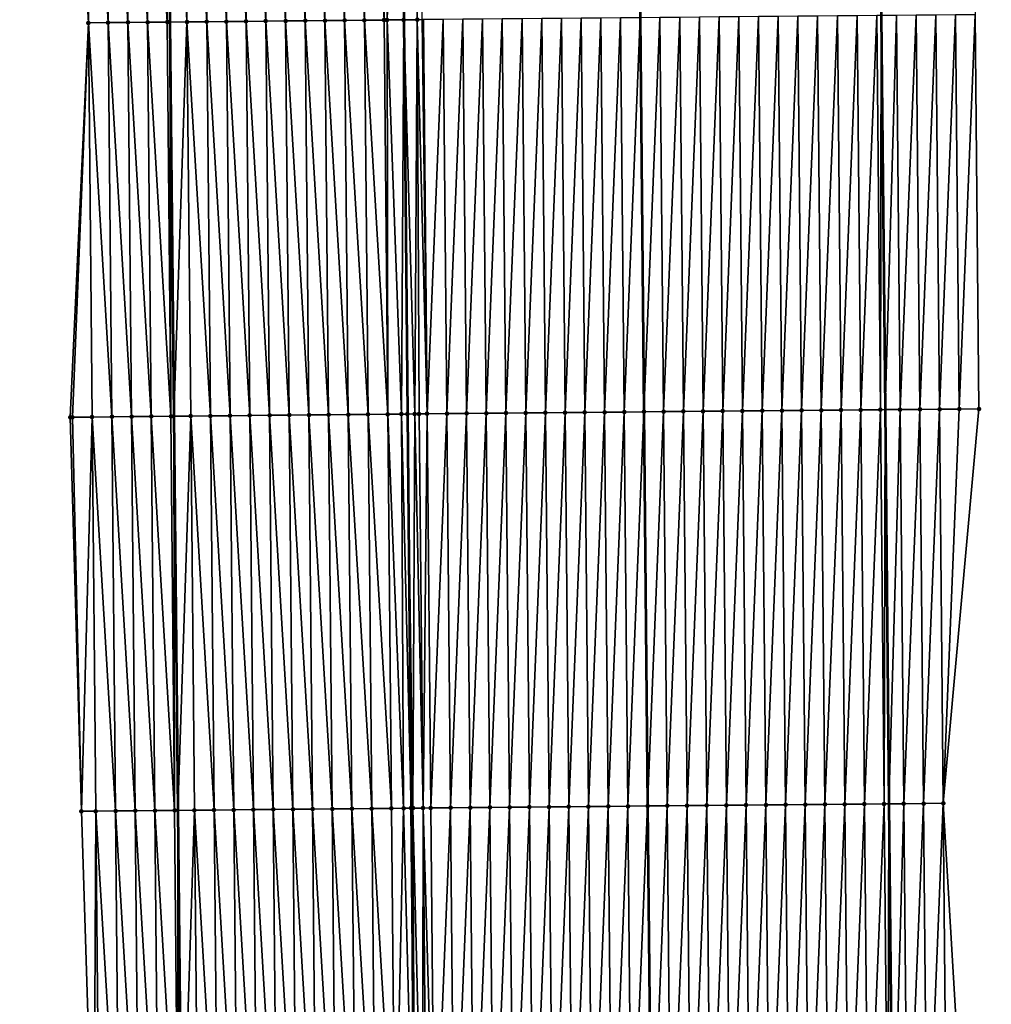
# Model space of a CAD drawing. Header units: feet. Extents: x 2010743 to 2022806, y 818705 to 837694.
# Tile 413 of 531: x 2011429 to 2011478, y 833043 to 833093. Entities that reach past the tile are written whole.
import ezdxf

# ---------------------------------------------------------------- set-up
doc = ezdxf.new("R2010")
doc.units = ezdxf.units.FT
doc.header["$MEASUREMENT"] = 0
for name, color, linetype, lineweight in [('EP_Travel Lane', 172, 'Continuous', 53), ('Road Shots', 141, 'Continuous', 100), ('STRIPING', 60, 'Continuous', 53)]:
    doc.layers.add(name, color=color, linetype=linetype, lineweight=lineweight)
doc.layers.add('I-77-MM17-21_NB-Surface-Border', color=7, linetype='Continuous')
doc.layers.add('I-77-MM17-21_NB-Surface-TIN', color=7, linetype='Continuous')

msp = doc.modelspace()

# ---------------------------------------------------------------- linework, layer by layer
at = {"layer": 'EP_Travel Lane'}
for points in [[(2011470.49, 833293.34, 292.963), (2011470.699, 833273.342, 293.131), (2011470.908, 833253.344, 293.339), (2011471.117, 833233.347, 293.592), (2011471.326, 833213.349, 293.839), (2011471.534, 833193.32, 294.066), (2011471.734, 833173.322, 294.295), (2011471.935, 833153.325, 294.54), (2011472.135, 833133.328, 294.822), (2011472.336, 833113.33, 295.092), (2011472.536, 833093.334, 295.417), (2011472.737, 833073.338, 295.752), (2011472.937, 833053.342, 296.093), (2011473.138, 833033.346, 296.435)], [(2011434.402, 833292.959, 293.292), (2011434.611, 833272.961, 293.432), (2011434.82, 833252.963, 293.639), (2011435.029, 833232.965, 293.875), (2011435.239, 833212.968, 294.131), (2011435.446, 833192.987, 294.363), (2011435.646, 833172.99, 294.628), (2011435.847, 833152.993, 294.879), (2011436.047, 833132.995, 295.14), (2011436.247, 833112.999, 295.433), (2011436.448, 833093.002, 295.728), (2011436.648, 833073.005, 296.049), (2011436.849, 833053.008, 296.345), (2011437.049, 833033.012, 296.684)]]:
    msp.add_polyline3d(points, dxfattribs=at)
at = {"layer": 'I-77-MM17-21_NB-Surface-Border', "color": 3, "linetype": 'Continuous', "lineweight": -3}
for points in [[(2011474.323, 833293.38, 292.814), (2011474.535, 833273.382, 292.978), (2011474.748, 833253.384, 293.194), (2011474.961, 833233.386, 293.438), (2011476.174, 833213.399, 293.62), (2011476.382, 833193.362, 293.874), (2011477.568, 833173.373, 294.065), (2011477.755, 833153.375, 294.289), (2011477.942, 833133.378, 294.563), (2011478.129, 833113.381, 294.848), (2011477.315, 833093.376, 295.212), (2011477.502, 833073.38, 295.566), (2011475.689, 833053.366, 295.982), (2011476.876, 833033.379, 296.31)], [(2011432.593, 833032.969, 296.561), (2011431.957, 833052.961, 296.226), (2011431.392, 833072.954, 295.91), (2011432.317, 833092.962, 295.628), (2011431.131, 833112.949, 295.299), (2011430.944, 833132.946, 295.021), (2011430.757, 833152.943, 294.756), (2011430.57, 833172.941, 294.496), (2011430.384, 833192.938, 294.233), (2011429.279, 833212.903, 293.96), (2011429.417, 833232.904, 293.721), (2011429.718, 833252.908, 293.51), (2011429.457, 833272.905, 293.298), (2011428.829, 833292.899, 293.151)]]:
    msp.add_polyline3d(points, dxfattribs=at)
at = {"layer": 'I-77-MM17-21_NB-Surface-TIN', "color": 128, "linetype": 'Continuous', "lineweight": -3}
for points in [[(2011432.317, 833092.962, 295.628), (2011432.131, 833112.959, 295.332), (2011431.131, 833112.949, 295.299)], [(2011433.317, 833092.972, 295.667), (2011433.131, 833112.968, 295.364), (2011432.131, 833112.959, 295.332)], [(2011433.317, 833092.972, 295.667), (2011432.131, 833112.959, 295.332), (2011432.317, 833092.962, 295.628)], [(2011434.317, 833092.981, 295.691), (2011434.131, 833112.978, 295.385), (2011433.131, 833112.968, 295.364)], [(2011433.317, 833092.972, 295.667), (2011434.317, 833092.981, 295.691), (2011433.131, 833112.968, 295.364)], [(2011435.317, 833092.991, 295.722), (2011435.13, 833112.988, 295.425), (2011434.131, 833112.978, 295.385)], [(2011434.317, 833092.981, 295.691), (2011435.317, 833092.991, 295.722), (2011434.131, 833112.978, 295.385)], [(2011436.317, 833093, 295.725), (2011436.13, 833112.997, 295.43), (2011435.13, 833112.988, 295.425)], [(2011435.317, 833092.991, 295.722), (2011436.317, 833093, 295.725), (2011435.13, 833112.988, 295.425)], [(2011436.317, 833093, 295.725), (2011436.247, 833112.999, 295.433), (2011436.13, 833112.997, 295.43)], [(2011436.571, 833113.002, 295.44), (2011436.247, 833112.999, 295.433), (2011436.448, 833093.002, 295.728)], [(2011436.317, 833093, 295.725), (2011436.448, 833093.002, 295.728), (2011436.247, 833112.999, 295.433)], [(2011437.317, 833093.01, 295.748), (2011436.571, 833113.002, 295.44), (2011436.448, 833093.002, 295.728)], [(2011437.317, 833093.01, 295.748), (2011437.13, 833113.007, 295.454), (2011436.571, 833113.002, 295.44)], [(2011438.317, 833093.02, 295.766), (2011438.13, 833113.017, 295.477), (2011437.13, 833113.007, 295.454)], [(2011437.317, 833093.01, 295.748), (2011438.317, 833093.02, 295.766), (2011437.13, 833113.007, 295.454)], [(2011439.317, 833093.029, 295.779), (2011439.13, 833113.026, 295.491), (2011438.13, 833113.017, 295.477)], [(2011438.317, 833093.02, 295.766), (2011439.317, 833093.029, 295.779), (2011438.13, 833113.017, 295.477)], [(2011440.317, 833093.039, 295.794), (2011440.13, 833113.036, 295.503), (2011439.13, 833113.026, 295.491)], [(2011439.317, 833093.029, 295.779), (2011440.317, 833093.039, 295.794), (2011439.13, 833113.026, 295.491)], [(2011441.317, 833093.048, 295.804), (2011441.13, 833113.045, 295.513), (2011440.13, 833113.036, 295.503)], [(2011440.317, 833093.039, 295.794), (2011441.317, 833093.048, 295.804), (2011440.13, 833113.036, 295.503)], [(2011442.317, 833093.058, 295.814), (2011442.13, 833113.055, 295.522), (2011441.13, 833113.045, 295.513)], [(2011441.317, 833093.048, 295.804), (2011442.317, 833093.058, 295.814), (2011441.13, 833113.045, 295.513)], [(2011443.317, 833093.067, 295.822), (2011443.13, 833113.064, 295.531), (2011442.13, 833113.055, 295.522)], [(2011442.317, 833093.058, 295.814), (2011443.317, 833093.067, 295.822), (2011442.13, 833113.055, 295.522)], [(2011444.317, 833093.077, 295.833), (2011444.13, 833113.074, 295.541), (2011443.13, 833113.064, 295.531)], [(2011443.317, 833093.067, 295.822), (2011444.317, 833093.077, 295.833), (2011443.13, 833113.064, 295.531)], [(2011445.317, 833093.086, 295.848), (2011445.13, 833113.083, 295.555), (2011444.13, 833113.074, 295.541)], [(2011444.317, 833093.077, 295.833), (2011445.317, 833093.086, 295.848), (2011444.13, 833113.074, 295.541)], [(2011446.317, 833093.096, 295.862), (2011446.13, 833113.093, 295.57), (2011445.13, 833113.083, 295.555)], [(2011445.317, 833093.086, 295.848), (2011446.317, 833093.096, 295.862), (2011445.13, 833113.083, 295.555)], [(2011447.317, 833093.106, 295.887), (2011447.13, 833113.102, 295.586), (2011446.13, 833113.093, 295.57)], [(2011446.317, 833093.096, 295.862), (2011447.317, 833093.106, 295.887), (2011446.13, 833113.093, 295.57)], [(2011447.466, 833093.107, 295.889), (2011448.13, 833113.112, 295.593), (2011447.13, 833113.102, 295.586)], [(2011447.317, 833093.106, 295.887), (2011447.466, 833093.107, 295.889), (2011447.13, 833113.102, 295.586)], [(2011447.466, 833093.107, 295.889), (2011448.317, 833093.115, 295.89), (2011448.13, 833113.112, 295.593)], [(2011448.651, 833113.117, 295.6), (2011448.13, 833113.112, 295.593), (2011448.317, 833093.115, 295.89)], [(2011448.997, 833093.121, 295.892), (2011448.651, 833113.117, 295.6), (2011448.317, 833093.115, 295.89)], [(2011448.997, 833093.121, 295.892), (2011448.818, 833113.118, 295.599), (2011448.651, 833113.117, 295.6)], [(2011448.997, 833093.121, 295.892), (2011449.252, 833093.124, 295.891), (2011448.818, 833113.118, 295.599)], [(2011431.504, 833072.955, 295.913), (2011432.317, 833092.962, 295.628), (2011431.392, 833072.954, 295.91)], [(2011431.504, 833072.955, 295.913), (2011432.504, 833072.965, 295.943), (2011432.317, 833092.962, 295.628)], [(2011433.504, 833072.975, 295.98), (2011433.317, 833092.972, 295.667), (2011432.317, 833092.962, 295.628)], [(2011432.504, 833072.965, 295.943), (2011433.504, 833072.975, 295.98), (2011432.317, 833092.962, 295.628)], [(2011434.504, 833072.985, 296.007), (2011434.317, 833092.981, 295.691), (2011433.317, 833092.972, 295.667)], [(2011433.504, 833072.975, 295.98), (2011434.504, 833072.985, 296.007), (2011433.317, 833092.972, 295.667)], [(2011435.504, 833072.994, 296.036), (2011435.317, 833092.991, 295.722), (2011434.317, 833092.981, 295.691)], [(2011434.504, 833072.985, 296.007), (2011435.504, 833072.994, 296.036), (2011434.317, 833092.981, 295.691)], [(2011436.504, 833073.004, 296.047), (2011436.317, 833093, 295.725), (2011435.317, 833092.991, 295.722)], [(2011435.504, 833072.994, 296.036), (2011436.504, 833073.004, 296.047), (2011435.317, 833092.991, 295.722)], [(2011436.504, 833073.004, 296.047), (2011436.448, 833093.002, 295.728), (2011436.317, 833093, 295.725)], [(2011437.317, 833093.01, 295.748), (2011436.448, 833093.002, 295.728), (2011436.648, 833073.005, 296.049)], [(2011436.504, 833073.004, 296.047), (2011436.648, 833073.005, 296.049), (2011436.448, 833093.002, 295.728)], [(2011437.504, 833073.013, 296.061), (2011437.317, 833093.01, 295.748), (2011436.648, 833073.005, 296.049)], [(2011438.504, 833073.023, 296.083), (2011438.317, 833093.02, 295.766), (2011437.317, 833093.01, 295.748)], [(2011437.504, 833073.013, 296.061), (2011438.504, 833073.023, 296.083), (2011437.317, 833093.01, 295.748)], [(2011439.504, 833073.033, 296.099), (2011439.317, 833093.029, 295.779), (2011438.317, 833093.02, 295.766)], [(2011438.504, 833073.023, 296.083), (2011439.504, 833073.033, 296.099), (2011438.317, 833093.02, 295.766)], [(2011440.504, 833073.042, 296.113), (2011440.317, 833093.039, 295.794), (2011439.317, 833093.029, 295.779)], [(2011439.504, 833073.033, 296.099), (2011440.504, 833073.042, 296.113), (2011439.317, 833093.029, 295.779)], [(2011441.504, 833073.052, 296.124), (2011441.317, 833093.048, 295.804), (2011440.317, 833093.039, 295.794)], [(2011440.504, 833073.042, 296.113), (2011441.504, 833073.052, 296.124), (2011440.317, 833093.039, 295.794)], [(2011442.504, 833073.061, 296.135), (2011442.317, 833093.058, 295.814), (2011441.317, 833093.048, 295.804)], [(2011441.504, 833073.052, 296.124), (2011442.504, 833073.061, 296.135), (2011441.317, 833093.048, 295.804)], [(2011443.504, 833073.071, 296.143), (2011443.317, 833093.067, 295.822), (2011442.317, 833093.058, 295.814)], [(2011442.504, 833073.061, 296.135), (2011443.504, 833073.071, 296.143), (2011442.317, 833093.058, 295.814)], [(2011444.504, 833073.08, 296.154), (2011444.317, 833093.077, 295.833), (2011443.317, 833093.067, 295.822)], [(2011443.504, 833073.071, 296.143), (2011444.504, 833073.08, 296.154), (2011443.317, 833093.067, 295.822)], [(2011445.503, 833073.09, 296.166), (2011445.317, 833093.086, 295.848), (2011444.317, 833093.077, 295.833)], [(2011444.504, 833073.08, 296.154), (2011445.503, 833073.09, 296.166), (2011444.317, 833093.077, 295.833)], [(2011446.503, 833073.099, 296.186), (2011446.317, 833093.096, 295.862), (2011445.317, 833093.086, 295.848)], [(2011445.503, 833073.09, 296.166), (2011446.503, 833073.099, 296.186), (2011445.317, 833093.086, 295.848)], [(2011447.503, 833073.109, 296.201), (2011447.317, 833093.106, 295.887), (2011446.317, 833093.096, 295.862)], [(2011446.503, 833073.099, 296.186), (2011447.503, 833073.109, 296.201), (2011446.317, 833093.096, 295.862)], [(2011447.503, 833073.109, 296.201), (2011447.466, 833093.107, 295.889), (2011447.317, 833093.106, 295.887)], [(2011448.194, 833073.115, 296.206), (2011448.317, 833093.115, 295.89), (2011447.466, 833093.107, 295.889)], [(2011447.503, 833073.109, 296.201), (2011448.194, 833073.115, 296.206), (2011447.466, 833093.107, 295.889)], [(2011448.194, 833073.115, 296.206), (2011448.503, 833073.118, 296.208), (2011448.317, 833093.115, 295.89)], [(2011448.875, 833073.122, 296.21), (2011448.997, 833093.121, 295.892), (2011448.317, 833093.115, 295.89)], [(2011448.875, 833073.122, 296.21), (2011448.317, 833093.115, 295.89), (2011448.503, 833073.118, 296.208)], [(2011448.875, 833073.122, 296.21), (2011449.096, 833073.124, 296.209), (2011448.997, 833093.121, 295.892)], [(2011449.503, 833073.128, 296.205), (2011449.252, 833093.124, 295.891), (2011448.997, 833093.121, 295.892)], [(2011449.096, 833073.124, 296.209), (2011449.503, 833073.128, 296.205), (2011448.997, 833093.121, 295.892)], [(2011449.503, 833073.128, 296.205), (2011449.317, 833093.124, 295.89), (2011449.252, 833093.124, 295.891)], [(2011449.503, 833073.128, 296.205), (2011450.317, 833093.133, 295.871), (2011449.317, 833093.124, 295.89)], [(2011449.503, 833073.128, 296.205), (2011450.503, 833073.137, 296.189), (2011450.317, 833093.133, 295.871)], [(2011450.503, 833073.137, 296.189), (2011451.316, 833093.142, 295.851), (2011450.317, 833093.133, 295.871)], [(2011450.503, 833073.137, 296.189), (2011451.503, 833073.146, 296.169), (2011451.316, 833093.142, 295.851)], [(2011451.503, 833073.146, 296.169), (2011452.316, 833093.151, 295.835), (2011451.316, 833093.142, 295.851)], [(2011451.503, 833073.146, 296.169), (2011452.503, 833073.155, 296.15), (2011452.316, 833093.151, 295.835)], [(2011452.503, 833073.155, 296.15), (2011453.316, 833093.161, 295.814), (2011452.316, 833093.151, 295.835)], [(2011452.503, 833073.155, 296.15), (2011453.503, 833073.164, 296.132), (2011453.316, 833093.161, 295.814)], [(2011453.503, 833073.164, 296.132), (2011454.316, 833093.17, 295.798), (2011453.316, 833093.161, 295.814)], [(2011453.503, 833073.164, 296.132), (2011454.503, 833073.173, 296.114), (2011454.316, 833093.17, 295.798)], [(2011454.503, 833073.173, 296.114), (2011455.316, 833093.179, 295.776), (2011454.316, 833093.17, 295.798)], [(2011454.503, 833073.173, 296.114), (2011455.503, 833073.182, 296.096), (2011455.316, 833093.179, 295.776)], [(2011455.503, 833073.182, 296.096), (2011456.316, 833093.188, 295.758), (2011455.316, 833093.179, 295.776)], [(2011455.503, 833073.182, 296.096), (2011456.503, 833073.191, 296.077), (2011456.316, 833093.188, 295.758)], [(2011456.503, 833073.191, 296.077), (2011457.316, 833093.197, 295.742), (2011456.316, 833093.188, 295.758)], [(2011456.503, 833073.191, 296.077), (2011457.503, 833073.2, 296.06), (2011457.316, 833093.197, 295.742)], [(2011457.503, 833073.2, 296.06), (2011458.316, 833093.206, 295.729), (2011457.316, 833093.197, 295.742)], [(2011457.503, 833073.2, 296.06), (2011458.503, 833073.209, 296.049), (2011458.316, 833093.206, 295.729)], [(2011458.503, 833073.209, 296.049), (2011459.316, 833093.215, 295.721), (2011458.316, 833093.206, 295.729)], [(2011458.503, 833073.209, 296.049), (2011459.503, 833073.219, 296.037), (2011459.316, 833093.215, 295.721)], [(2011459.503, 833073.219, 296.037), (2011460.312, 833093.224, 295.703), (2011459.316, 833093.215, 295.721)], [(2011459.503, 833073.219, 296.037), (2011460.501, 833073.228, 296.018), (2011460.312, 833093.224, 295.703)], [(2011460.316, 833093.224, 295.703), (2011460.312, 833093.224, 295.703), (2011460.501, 833073.228, 296.018)], [(2011460.503, 833073.228, 296.018), (2011461.316, 833093.233, 295.686), (2011460.316, 833093.224, 295.703)], [(2011460.503, 833073.228, 296.018), (2011460.316, 833093.224, 295.703), (2011460.501, 833073.228, 296.018)], [(2011460.503, 833073.228, 296.018), (2011461.503, 833073.237, 296.007), (2011461.316, 833093.233, 295.686)], [(2011461.503, 833073.237, 296.007), (2011462.316, 833093.242, 295.654), (2011461.316, 833093.233, 295.686)], [(2011461.503, 833073.237, 296.007), (2011462.503, 833073.246, 295.982), (2011462.316, 833093.242, 295.654)], [(2011462.316, 833093.242, 295.654), (2011462.503, 833073.246, 295.982), (2011463.316, 833093.251, 295.629)], [(2011463.503, 833073.255, 295.961), (2011463.316, 833093.251, 295.629), (2011462.503, 833073.246, 295.982)], [(2011463.503, 833073.255, 295.961), (2011464.316, 833093.26, 295.608), (2011463.316, 833093.251, 295.629)], [(2011463.503, 833073.255, 295.961), (2011464.503, 833073.264, 295.94), (2011464.316, 833093.26, 295.608)], [(2011464.503, 833073.264, 295.94), (2011465.316, 833093.269, 295.585), (2011464.316, 833093.26, 295.608)], [(2011464.503, 833073.264, 295.94), (2011465.503, 833073.273, 295.917), (2011465.316, 833093.269, 295.585)], [(2011465.503, 833073.273, 295.917), (2011466.316, 833093.278, 295.566), (2011465.316, 833093.269, 295.585)], [(2011465.503, 833073.273, 295.917), (2011466.503, 833073.282, 295.897), (2011466.316, 833093.278, 295.566)], [(2011466.503, 833073.282, 295.897), (2011467.316, 833093.287, 295.547), (2011466.316, 833093.278, 295.566)], [(2011466.503, 833073.282, 295.897), (2011467.503, 833073.291, 295.881), (2011467.316, 833093.287, 295.547)], [(2011467.503, 833073.291, 295.881), (2011468.316, 833093.296, 295.527), (2011467.316, 833093.287, 295.547)], [(2011467.503, 833073.291, 295.881), (2011468.503, 833073.3, 295.865), (2011468.316, 833093.296, 295.527)], [(2011468.503, 833073.3, 295.865), (2011469.316, 833093.305, 295.509), (2011468.316, 833093.296, 295.527)], [(2011468.503, 833073.3, 295.865), (2011469.502, 833073.309, 295.845), (2011469.316, 833093.305, 295.509)], [(2011469.502, 833073.309, 295.845), (2011470.316, 833093.314, 295.489), (2011469.316, 833093.305, 295.509)], [(2011469.502, 833073.309, 295.845), (2011470.502, 833073.318, 295.821), (2011470.316, 833093.314, 295.489)], [(2011470.502, 833073.318, 295.821), (2011471.316, 833093.323, 295.463), (2011470.316, 833093.314, 295.489)], [(2011470.502, 833073.318, 295.821), (2011471.502, 833073.327, 295.793), (2011471.316, 833093.323, 295.463)], [(2011471.502, 833073.327, 295.793), (2011472.316, 833093.332, 295.426), (2011471.316, 833093.323, 295.463)], [(2011471.502, 833073.327, 295.793), (2011472.502, 833073.336, 295.76), (2011472.316, 833093.332, 295.426)], [(2011472.502, 833073.336, 295.76), (2011472.536, 833093.334, 295.417), (2011472.316, 833093.332, 295.426)], [(2011472.502, 833073.336, 295.76), (2011472.737, 833073.338, 295.752), (2011472.536, 833093.334, 295.417)], [(2011473.316, 833093.341, 295.384), (2011472.536, 833093.334, 295.417), (2011472.737, 833073.338, 295.752)], [(2011473.502, 833073.345, 295.727), (2011473.316, 833093.341, 295.384), (2011472.737, 833073.338, 295.752)], [(2011473.502, 833073.345, 295.727), (2011474.316, 833093.349, 295.338), (2011473.316, 833093.341, 295.384)], [(2011473.502, 833073.345, 295.727), (2011474.502, 833073.353, 295.69), (2011474.316, 833093.349, 295.338)], [(2011474.502, 833073.353, 295.69), (2011475.316, 833093.358, 295.297), (2011474.316, 833093.349, 295.338)], [(2011474.502, 833073.353, 295.69), (2011475.502, 833073.362, 295.651), (2011475.316, 833093.358, 295.297)], [(2011475.502, 833073.362, 295.651), (2011476.315, 833093.367, 295.258), (2011475.316, 833093.358, 295.297)], [(2011475.502, 833073.362, 295.651), (2011476.502, 833073.371, 295.609), (2011476.315, 833093.367, 295.258)], [(2011476.502, 833073.371, 295.609), (2011477.315, 833093.376, 295.212), (2011476.315, 833093.367, 295.258)], [(2011476.502, 833073.371, 295.609), (2011477.502, 833073.38, 295.566), (2011477.315, 833093.376, 295.212)], [(2011431.504, 833072.955, 295.913), (2011431.392, 833072.954, 295.91), (2011431.957, 833052.961, 296.226)], [(2011431.504, 833072.955, 295.913), (2011431.957, 833052.961, 296.226), (2011432.504, 833072.965, 295.943)], [(2011432.691, 833052.968, 296.248), (2011432.504, 833072.965, 295.943), (2011431.957, 833052.961, 296.226)], [(2011433.691, 833052.978, 296.28), (2011433.504, 833072.975, 295.98), (2011432.504, 833072.965, 295.943)], [(2011433.691, 833052.978, 296.28), (2011432.504, 833072.965, 295.943), (2011432.691, 833052.968, 296.248)], [(2011434.691, 833052.988, 296.309), (2011434.504, 833072.985, 296.007), (2011433.504, 833072.975, 295.98)], [(2011433.691, 833052.978, 296.28), (2011434.691, 833052.988, 296.309), (2011433.504, 833072.975, 295.98)], [(2011435.691, 833052.998, 296.335), (2011435.504, 833072.994, 296.036), (2011434.504, 833072.985, 296.007)], [(2011434.691, 833052.988, 296.309), (2011435.691, 833052.998, 296.335), (2011434.504, 833072.985, 296.007)], [(2011436.691, 833053.007, 296.342), (2011436.504, 833073.004, 296.047), (2011435.504, 833072.994, 296.036)], [(2011435.691, 833052.998, 296.335), (2011436.691, 833053.007, 296.342), (2011435.504, 833072.994, 296.036)], [(2011436.691, 833053.007, 296.342), (2011436.648, 833073.005, 296.049), (2011436.504, 833073.004, 296.047)], [(2011437.504, 833073.013, 296.061), (2011436.648, 833073.005, 296.049), (2011436.849, 833053.008, 296.345)], [(2011436.691, 833053.007, 296.342), (2011436.849, 833053.008, 296.345), (2011436.648, 833073.005, 296.049)], [(2011437.691, 833053.017, 296.359), (2011437.504, 833073.013, 296.061), (2011436.849, 833053.008, 296.345)], [(2011438.691, 833053.026, 296.378), (2011438.504, 833073.023, 296.083), (2011437.504, 833073.013, 296.061)], [(2011437.691, 833053.017, 296.359), (2011438.691, 833053.026, 296.378), (2011437.504, 833073.013, 296.061)], [(2011439.69, 833053.036, 296.394), (2011439.504, 833073.033, 296.099), (2011438.504, 833073.023, 296.083)], [(2011438.691, 833053.026, 296.378), (2011439.69, 833053.036, 296.394), (2011438.504, 833073.023, 296.083)], [(2011440.69, 833053.045, 296.407), (2011440.504, 833073.042, 296.113), (2011439.504, 833073.033, 296.099)], [(2011439.69, 833053.036, 296.394), (2011440.69, 833053.045, 296.407), (2011439.504, 833073.033, 296.099)], [(2011441.69, 833053.055, 296.415), (2011441.504, 833073.052, 296.124), (2011440.504, 833073.042, 296.113)], [(2011440.69, 833053.045, 296.407), (2011441.69, 833053.055, 296.415), (2011440.504, 833073.042, 296.113)], [(2011442.69, 833053.064, 296.425), (2011442.504, 833073.061, 296.135), (2011441.504, 833073.052, 296.124)], [(2011441.69, 833053.055, 296.415), (2011442.69, 833053.064, 296.425), (2011441.504, 833073.052, 296.124)], [(2011443.69, 833053.074, 296.439), (2011443.504, 833073.071, 296.143), (2011442.504, 833073.061, 296.135)], [(2011442.69, 833053.064, 296.425), (2011443.69, 833053.074, 296.439), (2011442.504, 833073.061, 296.135)], [(2011444.69, 833053.083, 296.451), (2011444.504, 833073.08, 296.154), (2011443.504, 833073.071, 296.143)], [(2011443.69, 833053.074, 296.439), (2011444.69, 833053.083, 296.451), (2011443.504, 833073.071, 296.143)], [(2011445.69, 833053.093, 296.465), (2011445.503, 833073.09, 296.166), (2011444.504, 833073.08, 296.154)], [(2011444.69, 833053.083, 296.451), (2011445.69, 833053.093, 296.465), (2011444.504, 833073.08, 296.154)], [(2011446.69, 833053.102, 296.482), (2011446.503, 833073.099, 296.186), (2011445.503, 833073.09, 296.166)], [(2011445.69, 833053.093, 296.465), (2011446.69, 833053.102, 296.482), (2011445.503, 833073.09, 296.166)], [(2011447.69, 833053.112, 296.498), (2011447.503, 833073.109, 296.201), (2011446.503, 833073.099, 296.186)], [(2011446.69, 833053.102, 296.482), (2011447.69, 833053.112, 296.498), (2011446.503, 833073.099, 296.186)], [(2011448.311, 833053.118, 296.505), (2011448.194, 833073.115, 296.206), (2011447.503, 833073.109, 296.201)], [(2011447.69, 833053.112, 296.498), (2011448.311, 833053.118, 296.505), (2011447.503, 833073.109, 296.201)], [(2011448.194, 833073.115, 296.206), (2011448.69, 833053.121, 296.506), (2011448.503, 833073.118, 296.208)], [(2011448.311, 833053.118, 296.505), (2011448.69, 833053.121, 296.506), (2011448.194, 833073.115, 296.206)], [(2011448.777, 833053.122, 296.506), (2011448.875, 833073.122, 296.21), (2011448.503, 833073.118, 296.208)], [(2011448.777, 833053.122, 296.506), (2011448.503, 833073.118, 296.208), (2011448.69, 833053.121, 296.506)], [(2011448.777, 833053.122, 296.506), (2011449.299, 833053.127, 296.505), (2011448.875, 833073.122, 296.21)], [(2011449.299, 833053.127, 296.505), (2011449.096, 833073.124, 296.209), (2011448.875, 833073.122, 296.21)], [(2011449.299, 833053.127, 296.505), (2011449.503, 833073.128, 296.205), (2011449.096, 833073.124, 296.209)], [(2011449.299, 833053.127, 296.505), (2011449.69, 833053.131, 296.501), (2011449.503, 833073.128, 296.205)], [(2011449.69, 833053.131, 296.501), (2011450.503, 833073.137, 296.189), (2011449.503, 833073.128, 296.205)], [(2011449.69, 833053.131, 296.501), (2011450.69, 833053.14, 296.487), (2011450.503, 833073.137, 296.189)], [(2011450.69, 833053.14, 296.487), (2011451.503, 833073.146, 296.169), (2011450.503, 833073.137, 296.189)], [(2011450.69, 833053.14, 296.487), (2011451.69, 833053.149, 296.469), (2011451.503, 833073.146, 296.169)], [(2011451.69, 833053.149, 296.469), (2011452.503, 833073.155, 296.15), (2011451.503, 833073.146, 296.169)], [(2011451.69, 833053.149, 296.469), (2011452.69, 833053.158, 296.453), (2011452.503, 833073.155, 296.15)], [(2011452.69, 833053.158, 296.453), (2011453.503, 833073.164, 296.132), (2011452.503, 833073.155, 296.15)], [(2011452.69, 833053.158, 296.453), (2011453.69, 833053.167, 296.436), (2011453.503, 833073.164, 296.132)], [(2011453.69, 833053.167, 296.436), (2011454.503, 833073.173, 296.114), (2011453.503, 833073.164, 296.132)], [(2011453.69, 833053.167, 296.436), (2011454.69, 833053.176, 296.419), (2011454.503, 833073.173, 296.114)], [(2011454.69, 833053.176, 296.419), (2011455.503, 833073.182, 296.096), (2011454.503, 833073.173, 296.114)], [(2011454.69, 833053.176, 296.419), (2011455.69, 833053.185, 296.398), (2011455.503, 833073.182, 296.096)], [(2011455.69, 833053.185, 296.398), (2011456.503, 833073.191, 296.077), (2011455.503, 833073.182, 296.096)], [(2011455.69, 833053.185, 296.398), (2011456.69, 833053.194, 296.379), (2011456.503, 833073.191, 296.077)], [(2011456.69, 833053.194, 296.379), (2011457.503, 833073.2, 296.06), (2011456.503, 833073.191, 296.077)], [(2011456.69, 833053.194, 296.379), (2011457.69, 833053.203, 296.363), (2011457.503, 833073.2, 296.06)], [(2011457.69, 833053.203, 296.363), (2011458.503, 833073.209, 296.049), (2011457.503, 833073.2, 296.06)], [(2011457.69, 833053.203, 296.363), (2011458.69, 833053.212, 296.349), (2011458.503, 833073.209, 296.049)], [(2011458.69, 833053.212, 296.349), (2011459.503, 833073.219, 296.037), (2011458.503, 833073.209, 296.049)], [(2011458.69, 833053.212, 296.349), (2011459.69, 833053.222, 296.336), (2011459.503, 833073.219, 296.037)], [(2011459.69, 833053.222, 296.336), (2011460.501, 833073.228, 296.018), (2011459.503, 833073.219, 296.037)], [(2011459.69, 833053.222, 296.336), (2011460.69, 833053.231, 296.321), (2011460.501, 833073.228, 296.018)], [(2011460.503, 833073.228, 296.018), (2011460.501, 833073.228, 296.018), (2011460.691, 833053.231, 296.321)], [(2011460.69, 833053.231, 296.321), (2011460.691, 833053.231, 296.321), (2011460.501, 833073.228, 296.018)], [(2011460.503, 833073.228, 296.018), (2011460.691, 833053.231, 296.321), (2011461.503, 833073.237, 296.007)], [(2011461.69, 833053.24, 296.312), (2011461.503, 833073.237, 296.007), (2011460.691, 833053.231, 296.321)], [(2011461.69, 833053.24, 296.312), (2011462.503, 833073.246, 295.982), (2011461.503, 833073.237, 296.007)], [(2011461.69, 833053.24, 296.312), (2011462.689, 833053.249, 296.3), (2011462.503, 833073.246, 295.982)], [(2011462.689, 833053.249, 296.3), (2011463.503, 833073.255, 295.961), (2011462.503, 833073.246, 295.982)], [(2011463.689, 833053.258, 296.282), (2011463.503, 833073.255, 295.961), (2011462.689, 833053.249, 296.3)], [(2011463.689, 833053.258, 296.282), (2011464.503, 833073.264, 295.94), (2011463.503, 833073.255, 295.961)], [(2011463.689, 833053.258, 296.282), (2011464.689, 833053.267, 296.262), (2011464.503, 833073.264, 295.94)], [(2011464.689, 833053.267, 296.262), (2011465.503, 833073.273, 295.917), (2011464.503, 833073.264, 295.94)], [(2011464.689, 833053.267, 296.262), (2011465.689, 833053.276, 296.243), (2011465.503, 833073.273, 295.917)], [(2011465.689, 833053.276, 296.243), (2011466.503, 833073.282, 295.897), (2011465.503, 833073.273, 295.917)], [(2011465.689, 833053.276, 296.243), (2011466.689, 833053.285, 296.227), (2011466.503, 833073.282, 295.897)], [(2011466.689, 833053.285, 296.227), (2011467.503, 833073.291, 295.881), (2011466.503, 833073.282, 295.897)], [(2011466.689, 833053.285, 296.227), (2011467.689, 833053.294, 296.214), (2011467.503, 833073.291, 295.881)], [(2011467.689, 833053.294, 296.214), (2011468.503, 833073.3, 295.865), (2011467.503, 833073.291, 295.881)], [(2011467.689, 833053.294, 296.214), (2011468.689, 833053.304, 296.201), (2011468.503, 833073.3, 295.865)], [(2011468.689, 833053.304, 296.201), (2011469.502, 833073.309, 295.845), (2011468.503, 833073.3, 295.865)], [(2011468.689, 833053.304, 296.201), (2011469.689, 833053.313, 296.184), (2011469.502, 833073.309, 295.845)], [(2011469.689, 833053.313, 296.184), (2011470.502, 833073.318, 295.821), (2011469.502, 833073.309, 295.845)], [(2011469.689, 833053.313, 296.184), (2011470.689, 833053.322, 296.164), (2011470.502, 833073.318, 295.821)], [(2011470.689, 833053.322, 296.164), (2011471.502, 833073.327, 295.793), (2011470.502, 833073.318, 295.821)], [(2011470.689, 833053.322, 296.164), (2011471.689, 833053.331, 296.137), (2011471.502, 833073.327, 295.793)], [(2011471.689, 833053.331, 296.137), (2011472.502, 833073.336, 295.76), (2011471.502, 833073.327, 295.793)], [(2011471.689, 833053.331, 296.137), (2011472.689, 833053.34, 296.103), (2011472.502, 833073.336, 295.76)], [(2011472.689, 833053.34, 296.103), (2011472.737, 833073.338, 295.752), (2011472.502, 833073.336, 295.76)], [(2011472.689, 833053.34, 296.103), (2011472.937, 833053.342, 296.093), (2011472.737, 833073.338, 295.752)], [(2011473.502, 833073.345, 295.727), (2011472.737, 833073.338, 295.752), (2011472.937, 833053.342, 296.093)], [(2011473.689, 833053.348, 296.063), (2011473.502, 833073.345, 295.727), (2011472.937, 833053.342, 296.093)], [(2011473.689, 833053.348, 296.063), (2011474.502, 833073.353, 295.69), (2011473.502, 833073.345, 295.727)], [(2011473.689, 833053.348, 296.063), (2011474.689, 833053.357, 296.022), (2011474.502, 833073.353, 295.69)], [(2011474.689, 833053.357, 296.022), (2011475.502, 833073.362, 295.651), (2011474.502, 833073.353, 295.69)], [(2011474.689, 833053.357, 296.022), (2011475.689, 833053.366, 295.982), (2011475.502, 833073.362, 295.651)], [(2011475.689, 833053.366, 295.982), (2011476.502, 833073.371, 295.609), (2011475.502, 833073.362, 295.651)], [(2011475.689, 833053.366, 295.982), (2011477.502, 833073.38, 295.566), (2011476.502, 833073.371, 295.609)], [(2011433.877, 833032.981, 296.605), (2011433.691, 833052.978, 296.28), (2011432.691, 833052.968, 296.248)], [(2011434.877, 833032.991, 296.637), (2011434.691, 833052.988, 296.309), (2011433.691, 833052.978, 296.28)], [(2011433.877, 833032.981, 296.605), (2011434.877, 833032.991, 296.637), (2011433.691, 833052.978, 296.28)], [(2011435.877, 833033.001, 296.667), (2011435.691, 833052.998, 296.335), (2011434.691, 833052.988, 296.309)], [(2011434.877, 833032.991, 296.637), (2011435.877, 833033.001, 296.667), (2011434.691, 833052.988, 296.309)], [(2011436.877, 833033.011, 296.682), (2011436.691, 833053.007, 296.342), (2011435.691, 833052.998, 296.335)], [(2011435.877, 833033.001, 296.667), (2011436.877, 833033.011, 296.682), (2011435.691, 833052.998, 296.335)], [(2011436.877, 833033.011, 296.682), (2011436.849, 833053.008, 296.345), (2011436.691, 833053.007, 296.342)], [(2011437.691, 833053.017, 296.359), (2011436.849, 833053.008, 296.345), (2011437.049, 833033.012, 296.684)], [(2011436.877, 833033.011, 296.682), (2011437.049, 833033.012, 296.684), (2011436.849, 833053.008, 296.345)], [(2011437.877, 833033.02, 296.695), (2011437.691, 833053.017, 296.359), (2011437.049, 833033.012, 296.684)], [(2011438.877, 833033.03, 296.716), (2011438.691, 833053.026, 296.378), (2011437.691, 833053.017, 296.359)], [(2011437.877, 833033.02, 296.695), (2011438.877, 833033.03, 296.716), (2011437.691, 833053.017, 296.359)], [(2011439.877, 833033.039, 296.733), (2011439.69, 833053.036, 296.394), (2011438.691, 833053.026, 296.378)], [(2011438.877, 833033.03, 296.716), (2011439.877, 833033.039, 296.733), (2011438.691, 833053.026, 296.378)], [(2011440.877, 833033.049, 296.744), (2011440.69, 833053.045, 296.407), (2011439.69, 833053.036, 296.394)], [(2011439.877, 833033.039, 296.733), (2011440.877, 833033.049, 296.744), (2011439.69, 833053.036, 296.394)], [(2011441.877, 833033.058, 296.752), (2011441.69, 833053.055, 296.415), (2011440.69, 833053.045, 296.407)], [(2011440.877, 833033.049, 296.744), (2011441.877, 833033.058, 296.752), (2011440.69, 833053.045, 296.407)], [(2011442.877, 833033.068, 296.764), (2011442.69, 833053.064, 296.425), (2011441.69, 833053.055, 296.415)], [(2011441.877, 833033.058, 296.752), (2011442.877, 833033.068, 296.764), (2011441.69, 833053.055, 296.415)], [(2011443.877, 833033.077, 296.776), (2011443.69, 833053.074, 296.439), (2011442.69, 833053.064, 296.425)], [(2011442.877, 833033.068, 296.764), (2011443.877, 833033.077, 296.776), (2011442.69, 833053.064, 296.425)], [(2011444.877, 833033.087, 296.787), (2011444.69, 833053.083, 296.451), (2011443.69, 833053.074, 296.439)], [(2011443.877, 833033.077, 296.776), (2011444.877, 833033.087, 296.787), (2011443.69, 833053.074, 296.439)], [(2011445.877, 833033.096, 296.8), (2011445.69, 833053.093, 296.465), (2011444.69, 833053.083, 296.451)], [(2011444.877, 833033.087, 296.787), (2011445.877, 833033.096, 296.8), (2011444.69, 833053.083, 296.451)], [(2011446.877, 833033.106, 296.817), (2011446.69, 833053.102, 296.482), (2011445.69, 833053.093, 296.465)], [(2011445.877, 833033.096, 296.8), (2011446.877, 833033.106, 296.817), (2011445.69, 833053.093, 296.465)], [(2011447.877, 833033.116, 296.837), (2011447.69, 833053.112, 296.498), (2011446.69, 833053.102, 296.482)], [(2011446.877, 833033.106, 296.817), (2011447.877, 833033.116, 296.837), (2011446.69, 833053.102, 296.482)], [(2011447.877, 833033.116, 296.837), (2011448.311, 833053.118, 296.505), (2011447.69, 833053.112, 296.498)], [(2011447.877, 833033.116, 296.837), (2011448.835, 833033.125, 296.848), (2011448.311, 833053.118, 296.505)], [(2011448.835, 833033.125, 296.848), (2011448.69, 833053.121, 296.506), (2011448.311, 833053.118, 296.505)], [(2011448.777, 833053.122, 296.506), (2011448.69, 833053.121, 296.506), (2011448.877, 833033.125, 296.848)], [(2011448.835, 833033.125, 296.848), (2011448.877, 833033.125, 296.848), (2011448.69, 833053.121, 296.506)], [(2011449.265, 833033.129, 296.849), (2011449.299, 833053.127, 296.505), (2011448.777, 833053.122, 296.506)], [(2011449.265, 833033.129, 296.849), (2011448.777, 833053.122, 296.506), (2011448.877, 833033.125, 296.848)], [(2011449.265, 833033.129, 296.849), (2011449.469, 833033.131, 296.848), (2011449.299, 833053.127, 296.505)], [(2011449.877, 833033.134, 296.845), (2011449.69, 833053.131, 296.501), (2011449.299, 833053.127, 296.505)], [(2011449.469, 833033.131, 296.848), (2011449.877, 833033.134, 296.845), (2011449.299, 833053.127, 296.505)], [(2011449.877, 833033.134, 296.845), (2011450.69, 833053.14, 296.487), (2011449.69, 833053.131, 296.501)], [(2011449.877, 833033.134, 296.845), (2011450.877, 833033.144, 296.827), (2011450.69, 833053.14, 296.487)], [(2011450.877, 833033.144, 296.827), (2011451.69, 833053.149, 296.469), (2011450.69, 833053.14, 296.487)], [(2011450.877, 833033.144, 296.827), (2011451.877, 833033.153, 296.808), (2011451.69, 833053.149, 296.469)], [(2011451.877, 833033.153, 296.808), (2011452.69, 833053.158, 296.453), (2011451.69, 833053.149, 296.469)], [(2011451.877, 833033.153, 296.808), (2011452.877, 833033.162, 296.789), (2011452.69, 833053.158, 296.453)], [(2011452.877, 833033.162, 296.789), (2011453.69, 833053.167, 296.436), (2011452.69, 833053.158, 296.453)], [(2011452.877, 833033.162, 296.789), (2011453.877, 833033.171, 296.771), (2011453.69, 833053.167, 296.436)], [(2011453.877, 833033.171, 296.771), (2011454.69, 833053.176, 296.419), (2011453.69, 833053.167, 296.436)], [(2011453.877, 833033.171, 296.771), (2011454.877, 833033.18, 296.752), (2011454.69, 833053.176, 296.419)], [(2011454.877, 833033.18, 296.752), (2011455.69, 833053.185, 296.398), (2011454.69, 833053.176, 296.419)], [(2011454.877, 833033.18, 296.752), (2011455.877, 833033.189, 296.733), (2011455.69, 833053.185, 296.398)], [(2011455.877, 833033.189, 296.733), (2011456.69, 833053.194, 296.379), (2011455.69, 833053.185, 296.398)], [(2011455.877, 833033.189, 296.733), (2011456.876, 833033.198, 296.714), (2011456.69, 833053.194, 296.379)], [(2011456.876, 833033.198, 296.714), (2011457.69, 833053.203, 296.363), (2011456.69, 833053.194, 296.379)], [(2011456.876, 833033.198, 296.714), (2011457.876, 833033.207, 296.7), (2011457.69, 833053.203, 296.363)], [(2011457.876, 833033.207, 296.7), (2011458.69, 833053.212, 296.349), (2011457.69, 833053.203, 296.363)], [(2011457.876, 833033.207, 296.7), (2011458.876, 833033.216, 296.688), (2011458.69, 833053.212, 296.349)], [(2011458.876, 833033.216, 296.688), (2011459.69, 833053.222, 296.336), (2011458.69, 833053.212, 296.349)], [(2011458.876, 833033.216, 296.688), (2011459.876, 833033.225, 296.671), (2011459.69, 833053.222, 296.336)], [(2011459.876, 833033.225, 296.671), (2011460.69, 833053.231, 296.321), (2011459.69, 833053.222, 296.336)], [(2011459.876, 833033.225, 296.671), (2011460.876, 833033.234, 296.656), (2011460.69, 833053.231, 296.321)], [(2011460.876, 833033.234, 296.656), (2011460.691, 833053.231, 296.321), (2011460.69, 833053.231, 296.321)], [(2011461.69, 833053.24, 296.312), (2011460.691, 833053.231, 296.321), (2011460.881, 833033.234, 296.656)], [(2011460.876, 833033.234, 296.656), (2011460.881, 833033.234, 296.656), (2011460.691, 833053.231, 296.321)], [(2011461.876, 833033.244, 296.644), (2011461.69, 833053.24, 296.312), (2011460.881, 833033.234, 296.656)], [(2011461.876, 833033.244, 296.644), (2011462.689, 833053.249, 296.3), (2011461.69, 833053.24, 296.312)], [(2011461.876, 833033.244, 296.644), (2011462.876, 833033.253, 296.625), (2011462.689, 833053.249, 296.3)], [(2011462.876, 833033.253, 296.625), (2011463.689, 833053.258, 296.282), (2011462.689, 833053.249, 296.3)], [(2011463.876, 833033.262, 296.607), (2011463.689, 833053.258, 296.282), (2011462.876, 833033.253, 296.625)], [(2011463.876, 833033.262, 296.607), (2011464.689, 833053.267, 296.262), (2011463.689, 833053.258, 296.282)], [(2011463.876, 833033.262, 296.607), (2011464.876, 833033.271, 296.592), (2011464.689, 833053.267, 296.262)], [(2011464.876, 833033.271, 296.592), (2011465.689, 833053.276, 296.243), (2011464.689, 833053.267, 296.262)], [(2011464.876, 833033.271, 296.592), (2011465.876, 833033.28, 296.578), (2011465.689, 833053.276, 296.243)], [(2011465.876, 833033.28, 296.578), (2011466.689, 833053.285, 296.227), (2011465.689, 833053.276, 296.243)], [(2011465.876, 833033.28, 296.578), (2011466.876, 833033.289, 296.564), (2011466.689, 833053.285, 296.227)], [(2011466.876, 833033.289, 296.564), (2011467.689, 833053.294, 296.214), (2011466.689, 833053.285, 296.227)], [(2011466.876, 833033.289, 296.564), (2011467.876, 833033.298, 296.55), (2011467.689, 833053.294, 296.214)], [(2011467.876, 833033.298, 296.55), (2011468.689, 833053.304, 296.201), (2011467.689, 833053.294, 296.214)], [(2011467.876, 833033.298, 296.55), (2011468.876, 833033.307, 296.535), (2011468.689, 833053.304, 296.201)], [(2011468.876, 833033.307, 296.535), (2011469.689, 833053.313, 296.184), (2011468.689, 833053.304, 296.201)], [(2011468.876, 833033.307, 296.535), (2011469.876, 833033.316, 296.516), (2011469.689, 833053.313, 296.184)], [(2011469.876, 833033.316, 296.516), (2011470.689, 833053.322, 296.164), (2011469.689, 833053.313, 296.184)], [(2011469.876, 833033.316, 296.516), (2011470.876, 833033.325, 296.495), (2011470.689, 833053.322, 296.164)], [(2011470.876, 833033.325, 296.495), (2011471.689, 833053.331, 296.137), (2011470.689, 833053.322, 296.164)], [(2011470.876, 833033.325, 296.495), (2011471.876, 833033.334, 296.474), (2011471.689, 833053.331, 296.137)], [(2011471.876, 833033.334, 296.474), (2011472.689, 833053.34, 296.103), (2011471.689, 833053.331, 296.137)], [(2011471.876, 833033.334, 296.474), (2011472.876, 833033.343, 296.444), (2011472.689, 833053.34, 296.103)], [(2011472.876, 833033.343, 296.444), (2011472.937, 833053.342, 296.093), (2011472.689, 833053.34, 296.103)], [(2011472.876, 833033.343, 296.444), (2011473.138, 833033.346, 296.435), (2011472.937, 833053.342, 296.093)], [(2011473.689, 833053.348, 296.063), (2011472.937, 833053.342, 296.093), (2011473.138, 833033.346, 296.435)], [(2011473.876, 833033.352, 296.408), (2011473.689, 833053.348, 296.063), (2011473.138, 833033.346, 296.435)], [(2011473.876, 833033.352, 296.408), (2011474.689, 833053.357, 296.022), (2011473.689, 833053.348, 296.063)], [(2011473.876, 833033.352, 296.408), (2011474.876, 833033.361, 296.374), (2011474.689, 833053.357, 296.022)], [(2011474.876, 833033.361, 296.374), (2011475.689, 833053.366, 295.982), (2011474.689, 833053.357, 296.022)], [(2011474.876, 833033.361, 296.374), (2011475.876, 833033.37, 296.342), (2011475.689, 833053.366, 295.982)], [(2011475.876, 833033.37, 296.342), (2011476.876, 833033.379, 296.31), (2011475.689, 833053.366, 295.982)], [(2011432.593, 833032.969, 296.561), (2011432.691, 833052.968, 296.248), (2011431.957, 833052.961, 296.226)], [(2011432.878, 833032.972, 296.569), (2011432.691, 833052.968, 296.248), (2011432.593, 833032.969, 296.561)], [(2011433.877, 833032.981, 296.605), (2011432.691, 833052.968, 296.248), (2011432.878, 833032.972, 296.569)]]:
    msp.add_3dface(points, dxfattribs=at)
at = {"layer": 'Road Shots', "lineweight": 100}
for p in [(2011432.317, 833092.962, 295.628), (2011433.317, 833092.972, 295.667), (2011434.317, 833092.981, 295.691), (2011435.317, 833092.991, 295.722), (2011436.317, 833093, 295.725), (2011437.317, 833093.01, 295.748), (2011438.317, 833093.02, 295.766), (2011439.317, 833093.029, 295.779), (2011440.317, 833093.039, 295.794), (2011441.317, 833093.048, 295.804), (2011442.317, 833093.058, 295.814), (2011443.317, 833093.067, 295.822), (2011444.317, 833093.077, 295.833), (2011445.317, 833093.086, 295.848), (2011446.317, 833093.096, 295.862), (2011447.317, 833093.106, 295.887), (2011447.466, 833093.107, 295.889), (2011448.317, 833093.115, 295.89), (2011448.997, 833093.121, 295.892), (2011431.392, 833072.954, 295.91), (2011431.504, 833072.955, 295.913), (2011432.504, 833072.965, 295.943), (2011433.504, 833072.975, 295.98), (2011434.504, 833072.985, 296.007), (2011435.504, 833072.994, 296.036), (2011436.504, 833073.004, 296.047), (2011437.504, 833073.013, 296.061), (2011438.504, 833073.023, 296.083), (2011439.504, 833073.033, 296.099), (2011440.504, 833073.042, 296.113), (2011441.504, 833073.052, 296.124), (2011442.504, 833073.061, 296.135), (2011443.504, 833073.071, 296.143), (2011444.504, 833073.08, 296.154), (2011445.503, 833073.09, 296.166), (2011446.503, 833073.099, 296.186), (2011447.503, 833073.109, 296.201), (2011448.194, 833073.115, 296.206), (2011448.503, 833073.118, 296.208), (2011448.875, 833073.122, 296.21), (2011449.096, 833073.124, 296.209), (2011449.503, 833073.128, 296.205), (2011450.503, 833073.137, 296.189), (2011451.503, 833073.146, 296.169), (2011452.503, 833073.155, 296.15), (2011453.503, 833073.164, 296.132), (2011454.503, 833073.173, 296.114), (2011455.503, 833073.182, 296.096), (2011456.503, 833073.191, 296.077), (2011457.503, 833073.2, 296.06), (2011458.503, 833073.209, 296.049), (2011459.503, 833073.219, 296.037), (2011460.503, 833073.228, 296.018), (2011461.503, 833073.237, 296.007), (2011462.503, 833073.246, 295.982), (2011463.503, 833073.255, 295.961), (2011464.503, 833073.264, 295.94), (2011465.503, 833073.273, 295.917), (2011466.503, 833073.282, 295.897), (2011467.503, 833073.291, 295.881), (2011468.503, 833073.3, 295.865), (2011469.502, 833073.309, 295.845), (2011470.502, 833073.318, 295.821), (2011471.502, 833073.327, 295.793), (2011472.502, 833073.336, 295.76), (2011473.502, 833073.345, 295.727), (2011474.502, 833073.353, 295.69), (2011475.502, 833073.362, 295.651), (2011476.502, 833073.371, 295.609), (2011477.502, 833073.38, 295.566), (2011433.691, 833052.978, 296.28), (2011434.691, 833052.988, 296.309), (2011435.691, 833052.998, 296.335), (2011436.691, 833053.007, 296.342), (2011437.691, 833053.017, 296.359), (2011438.691, 833053.026, 296.378), (2011439.69, 833053.036, 296.394), (2011440.69, 833053.045, 296.407), (2011441.69, 833053.055, 296.415), (2011442.69, 833053.064, 296.425), (2011443.69, 833053.074, 296.439), (2011444.69, 833053.083, 296.451), (2011445.69, 833053.093, 296.465), (2011446.69, 833053.102, 296.482), (2011447.69, 833053.112, 296.498), (2011448.311, 833053.118, 296.505), (2011448.69, 833053.121, 296.506), (2011448.777, 833053.122, 296.506), (2011449.299, 833053.127, 296.505), (2011449.69, 833053.131, 296.501), (2011450.69, 833053.14, 296.487), (2011451.69, 833053.149, 296.469), (2011452.69, 833053.158, 296.453), (2011453.69, 833053.167, 296.436), (2011454.69, 833053.176, 296.419), (2011455.69, 833053.185, 296.398), (2011456.69, 833053.194, 296.379), (2011457.69, 833053.203, 296.363), (2011458.69, 833053.212, 296.349), (2011459.69, 833053.222, 296.336), (2011460.69, 833053.231, 296.321), (2011461.69, 833053.24, 296.312), (2011462.689, 833053.249, 296.3), (2011463.689, 833053.258, 296.282), (2011464.689, 833053.267, 296.262), (2011465.689, 833053.276, 296.243), (2011466.689, 833053.285, 296.227), (2011467.689, 833053.294, 296.214), (2011468.689, 833053.304, 296.201), (2011469.689, 833053.313, 296.184), (2011470.689, 833053.322, 296.164), (2011471.689, 833053.331, 296.137), (2011472.689, 833053.34, 296.103), (2011473.689, 833053.348, 296.063), (2011474.689, 833053.357, 296.022), (2011475.689, 833053.366, 295.982), (2011431.957, 833052.961, 296.226), (2011432.691, 833052.968, 296.248)]:
    msp.add_point(p, dxfattribs=at)
at = {"layer": 'STRIPING'}
for points in [[(2011446.324, 833293.088, 293.448), (2011446.537, 833273.089, 293.593), (2011446.75, 833253.091, 293.783), (2011446.963, 833233.094, 294.043), (2011447.175, 833213.096, 294.305), (2011447.383, 833193.101, 294.53), (2011447.57, 833173.104, 294.79), (2011447.756, 833153.106, 295.045), (2011447.943, 833133.109, 295.317), (2011448.13, 833113.112, 295.593), (2011448.317, 833093.115, 295.89), (2011448.503, 833073.118, 296.208), (2011448.69, 833053.121, 296.506), (2011448.877, 833033.125, 296.848)], [(2011458.29, 833293.213, 293.24), (2011458.506, 833273.215, 293.399), (2011458.722, 833253.217, 293.583), (2011458.938, 833233.22, 293.846), (2011459.153, 833213.222, 294.102), (2011459.364, 833193.211, 294.342), (2011459.554, 833173.213, 294.583), (2011459.743, 833153.215, 294.832), (2011459.933, 833133.218, 295.101), (2011460.122, 833113.221, 295.398), (2011460.312, 833093.224, 295.703), (2011460.501, 833073.228, 296.018), (2011460.691, 833053.231, 296.321), (2011460.881, 833033.234, 296.656)]]:
    msp.add_polyline3d(points, dxfattribs=at)

doc.saveas('drawing.dxf')
